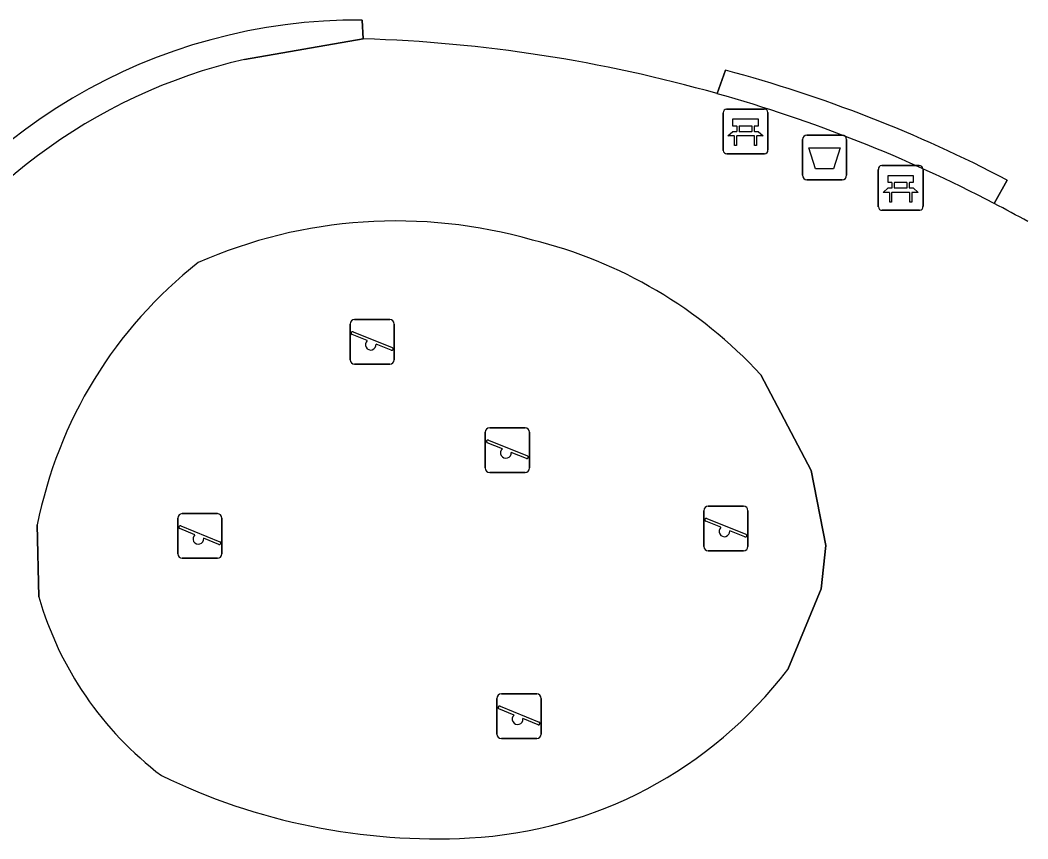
# Model space of a CAD drawing. Extents: x 161692 to 162379, y 380760 to 381678.
# Drawn here: x 162200.42 to 162222.97, y 380868.48 to 380886.8 of the extents above; entities that cross this region are included whole.
import ezdxf

# ---------------------------------------------------------------- set-up
doc = ezdxf.new("R2010")
doc.units = 0
for name, color, linetype in [('IMGEO_Afvalbak', 7, 'Continuous'), ('IMGEO_Bank', 7, 'Continuous'), ('IMGEO_Groenvoorziening', 7, 'Continuous'), ('IMGEO_Haag', 7, 'Continuous'), ('IMGEO_Speelvoorziening', 7, 'Continuous'), ('IMGEO_Terreindeel_zand', 7, 'Continuous'), ('IMGEO_Voetpad_open', 7, 'Continuous')]:
    doc.layers.add(name, color=color, linetype=linetype)

msp = doc.modelspace()

# ---------------------------------------------------------------- linework, layer by layer
at = {"layer": 'IMGEO_Afvalbak'}
for p, q in [((162217.928, 380883.333), (162217.928, 380884.133)), ((162217.928, 380884.133), (162217.928, 380883.333)), ((162218.028, 380884.233), (162218.818, 380884.233)), ((162218.818, 380884.233), (162218.028, 380884.233)), ((162218.918, 380884.133), (162218.918, 380883.333)), ((162218.918, 380883.333), (162218.918, 380884.133)), ((162218.818, 380883.233), (162218.028, 380883.233)), ((162218.028, 380883.233), (162218.818, 380883.233))]:
    msp.add_line(p, q, dxfattribs=at)
msp.add_lwpolyline([(162218.071, 380883.947), (162218.775, 380883.947), (162218.626, 380883.477), (162218.22, 380883.477), (162218.071, 380883.947)], dxfattribs=at)
for centre, start, end in [((162218.028, 380884.133), 90, 180), ((162218.028, 380884.133), 90, 180), ((162218.818, 380884.133), 0, 90), ((162218.818, 380884.133), 360, 90), ((162218.028, 380883.333), 180, 270), ((162218.028, 380883.333), 180, 270), ((162218.818, 380883.333), 270, 0), ((162218.818, 380883.333), 270, 0)]:
    msp.add_arc(centre, 0.1, start, end, dxfattribs=at)
at = {"layer": 'IMGEO_Bank'}
for p, q in [((162216.23, 380884.814), (162217.071, 380884.814)), ((162217.071, 380884.814), (162216.23, 380884.814)), ((162217.155, 380884.739), (162217.155, 380883.898)), ((162217.155, 380883.898), (162217.155, 380884.739)), ((162216.155, 380883.889), (162216.155, 380884.73)), ((162216.155, 380884.73), (162216.155, 380883.889)), ((162216.464, 380884.32), (162216.464, 380884.426)), ((162216.508, 380884.426), (162216.508, 380884.32)), ((162216.796, 380884.432), (162216.514, 380884.432)), ((162216.514, 380884.314), (162216.796, 380884.314)), ((162216.802, 380884.32), (162216.802, 380884.426)), ((162216.846, 380884.426), (162216.846, 380884.32)), ((162216.852, 380884.212), (162216.459, 380884.212)), ((162217.08, 380883.814), (162216.239, 380883.814)), ((162216.239, 380883.814), (162217.08, 380883.814)), ((162219.627, 380882.624), (162219.627, 380883.465)), ((162219.627, 380883.465), (162219.627, 380882.624)), ((162219.702, 380883.549), (162220.543, 380883.549)), ((162220.543, 380883.549), (162219.702, 380883.549)), ((162220.627, 380883.474), (162220.627, 380882.633)), ((162220.627, 380882.633), (162220.627, 380883.474)), ((162219.936, 380883.055), (162219.936, 380883.161)), ((162219.98, 380883.161), (162219.98, 380883.055)), ((162220.268, 380883.167), (162219.986, 380883.167)), ((162220.274, 380883.055), (162220.274, 380883.161)), ((162220.318, 380883.161), (162220.318, 380883.055)), ((162220.324, 380882.947), (162219.931, 380882.947)), ((162219.986, 380883.049), (162220.268, 380883.049)), ((162220.552, 380882.549), (162219.711, 380882.549)), ((162219.711, 380882.549), (162220.552, 380882.549))]:
    msp.add_line(p, q, dxfattribs=at)
for points in [[(162216.458, 380884.432), (162216.372, 380884.432), (162216.372, 380884.593), (162216.935, 380884.593), (162216.935, 380884.432), (162216.852, 380884.432)], [(162216.402, 380884.212), (162216.26, 380884.212), (162216.372, 380884.314), (162216.458, 380884.314)], [(162216.852, 380884.314), (162216.935, 380884.314), (162217.047, 380884.212), (162216.908, 380884.212)], [(162216.452, 380884.205), (162216.452, 380883.998), (162216.409, 380883.998), (162216.409, 380884.205)], [(162216.902, 380884.205), (162216.902, 380883.998), (162216.858, 380883.998), (162216.858, 380884.205)], [(162219.93, 380883.167), (162219.844, 380883.167), (162219.844, 380883.328), (162220.407, 380883.328), (162220.407, 380883.167), (162220.324, 380883.167)], [(162219.874, 380882.947), (162219.732, 380882.947), (162219.844, 380883.049), (162219.93, 380883.049)], [(162219.924, 380882.94), (162219.924, 380882.733), (162219.881, 380882.733), (162219.881, 380882.94)], [(162220.324, 380883.049), (162220.407, 380883.049), (162220.519, 380882.947), (162220.38, 380882.947)], [(162220.374, 380882.94), (162220.374, 380882.733), (162220.33, 380882.733), (162220.33, 380882.94)]]:
    msp.add_lwpolyline(points, dxfattribs=at)
for centre, radius, start, end in [((162216.233, 380884.736), 0.0779, 92.4484, 184.2845), ((162216.233, 380884.736), 0.0779, 92.4484, 184.2845), ((162217.077, 380884.736), 0.0779, 2.4484, 94.2845), ((162217.077, 380884.736), 0.0779, 2.4484, 94.2845), ((162216.457, 380884.425), 0.00671, 2.8957, 87.1043), ((162216.457, 380884.321), 0.00671, 272.8957, 357.1043), ((162216.514, 380884.425), 0.00671, 92.8957, 177.1043), ((162216.514, 380884.321), 0.00671, 182.8957, 267.1043), ((162216.796, 380884.425), 0.00671, 2.8957, 87.1043), ((162216.796, 380884.321), 0.00671, 272.8957, 357.1043), ((162216.853, 380884.425), 0.00671, 92.8957, 177.1043), ((162216.853, 380884.321), 0.00671, 182.8957, 267.1043), ((162216.402, 380884.205), 0.00671, 2.8957, 87.1043), ((162216.459, 380884.205), 0.00671, 92.8957, 177.1043), ((162216.851, 380884.205), 0.00671, 2.8957, 87.1043), ((162216.908, 380884.205), 0.00671, 92.8957, 177.1043), ((162216.233, 380883.892), 0.0779, 182.4484, 274.2845), ((162216.233, 380883.892), 0.0779, 182.4484, 274.2845), ((162217.077, 380883.892), 0.0779, 272.4484, 4.2845), ((162217.077, 380883.892), 0.0779, 272.4484, 4.2845), ((162219.705, 380883.471), 0.0779, 92.4484, 184.2845), ((162219.705, 380883.471), 0.0779, 92.4484, 184.2845), ((162220.549, 380883.471), 0.0779, 2.4484, 94.2845), ((162220.549, 380883.471), 0.0779, 2.4484, 94.2845), ((162219.929, 380883.16), 0.00671, 2.8957, 87.1043), ((162219.986, 380883.16), 0.00671, 92.8957, 177.1043), ((162220.268, 380883.16), 0.00671, 2.8957, 87.1043), ((162220.325, 380883.16), 0.00671, 92.8957, 177.1043), ((162219.874, 380882.94), 0.00671, 2.8957, 87.1043), ((162219.931, 380882.94), 0.00671, 92.8957, 177.1043), ((162219.929, 380883.056), 0.00671, 272.8957, 357.1043), ((162219.986, 380883.056), 0.00671, 182.8957, 267.1043), ((162220.268, 380883.056), 0.00671, 272.8957, 357.1043), ((162220.325, 380883.056), 0.00671, 182.8957, 267.1043), ((162220.323, 380882.94), 0.00671, 2.8957, 87.1043), ((162220.38, 380882.94), 0.00671, 92.8957, 177.1043), ((162219.705, 380882.627), 0.0779, 182.4484, 274.2845), ((162219.705, 380882.627), 0.0779, 182.4484, 274.2845), ((162220.549, 380882.627), 0.0779, 272.4484, 4.2845), ((162220.549, 380882.627), 0.0779, 272.4484, 4.2845)]:
    msp.add_arc(centre, radius, start, end, dxfattribs=at)
at = {"layer": 'IMGEO_Groenvoorziening'}
for points in [[(162208.072, 380886.804), (162208.094, 380886.386)], [(162208.094, 380886.386), (162208.072, 380886.804)], [(162205.435, 380885.923), (162208.094, 380886.386)], [(162216.02, 380885.159), (162216.209, 380885.682)], [(162216.209, 380885.682), (162216.02, 380885.159)], [(162222.511, 380883.226), (162222.221, 380882.701)], [(162222.221, 380882.701), (162222.511, 380883.226)]]:
    msp.add_lwpolyline(points, dxfattribs=at)
for centre, radius, start, end in [((162207.966, 380874.287), 12.518, 89.5133, 151.7121), ((162207.966, 380874.287), 12.518, 89.5133, 151.7121), ((162207.081, 380853.631), 32.771, 74.171, 88.2291), ((162208.168, 380874.01), 12.223, 102.9224, 151.1479), ((162208.339, 380856.174), 30.539, 62.3504, 75.0661), ((162208.339, 380856.174), 30.539, 62.3504, 75.0661), ((162207.238, 380853.953), 32.418, 62.4722, 74.2822), ((162205.138, 380849.956), 36.933, 61.1227, 62.4484)]:
    msp.add_arc(centre, radius, start, end, dxfattribs=at)
at = {"layer": 'IMGEO_Haag'}
for points in [[(162208.094, 380886.386), (162208.072, 380886.804)], [(162205.435, 380885.923), (162208.094, 380886.386)], [(162216.209, 380885.682), (162216.02, 380885.159)], [(162222.221, 380882.701), (162222.511, 380883.226)]]:
    msp.add_lwpolyline(points, dxfattribs=at)
for centre, radius, start, end in [((162207.966, 380874.287), 12.518, 89.5133, 151.7121), ((162208.168, 380874.01), 12.223, 102.9224, 151.1479), ((162208.339, 380856.174), 30.539, 62.3504, 75.0661), ((162207.238, 380853.953), 32.418, 62.4722, 74.2822)]:
    msp.add_arc(centre, radius, start, end, dxfattribs=at)
at = {"layer": 'IMGEO_Speelvoorziening'}
for p, q in [((162207.801, 380879.203), (162207.801, 380880.003)), ((162207.801, 380880.003), (162207.801, 380879.203)), ((162207.901, 380880.103), (162208.691, 380880.103)), ((162208.691, 380880.103), (162207.901, 380880.103)), ((162208.791, 380880.003), (162208.791, 380879.203)), ((162208.791, 380879.203), (162208.791, 380880.003)), ((162207.87, 380879.828), (162208.746, 380879.475)), ((162208.184, 380879.631), (162207.845, 380879.768)), ((162208.722, 380879.415), (162208.382, 380879.552)), ((162208.691, 380879.103), (162207.901, 380879.103)), ((162207.901, 380879.103), (162208.691, 380879.103)), ((162210.828, 380876.781), (162210.828, 380877.581)), ((162210.828, 380877.581), (162210.828, 380876.781)), ((162210.928, 380877.681), (162211.718, 380877.681)), ((162211.718, 380877.681), (162210.928, 380877.681)), ((162211.818, 380877.581), (162211.818, 380876.781)), ((162211.818, 380876.781), (162211.818, 380877.581)), ((162211.211, 380877.209), (162210.872, 380877.346)), ((162210.897, 380877.406), (162211.773, 380877.053)), ((162211.749, 380876.993), (162211.409, 380877.13)), ((162211.718, 380876.681), (162210.928, 380876.681)), ((162210.928, 380876.681), (162211.718, 380876.681)), ((162204.043, 380875.758), (162204.833, 380875.758)), ((162204.833, 380875.758), (162204.043, 380875.758)), ((162215.719, 380875.024), (162215.719, 380875.824)), ((162215.719, 380875.824), (162215.719, 380875.024)), ((162215.819, 380875.924), (162216.609, 380875.924)), ((162216.609, 380875.924), (162215.819, 380875.924)), ((162216.709, 380875.824), (162216.709, 380875.024)), ((162216.709, 380875.024), (162216.709, 380875.824)), ((162203.943, 380874.858), (162203.943, 380875.658)), ((162203.943, 380875.658), (162203.943, 380874.858)), ((162204.012, 380875.483), (162204.888, 380875.13)), ((162204.933, 380875.658), (162204.933, 380874.858)), ((162204.933, 380874.858), (162204.933, 380875.658)), ((162216.102, 380875.452), (162215.763, 380875.589)), ((162215.788, 380875.649), (162216.664, 380875.296)), ((162204.326, 380875.286), (162203.987, 380875.423)), ((162216.64, 380875.236), (162216.3, 380875.373)), ((162204.864, 380875.07), (162204.524, 380875.207)), ((162216.609, 380874.924), (162215.819, 380874.924)), ((162215.819, 380874.924), (162216.609, 380874.924)), ((162204.833, 380874.758), (162204.043, 380874.758)), ((162204.043, 380874.758), (162204.833, 380874.758)), ((162211.189, 380871.722), (162211.979, 380871.722)), ((162211.979, 380871.722), (162211.189, 380871.722)), ((162211.089, 380870.822), (162211.089, 380871.622)), ((162211.089, 380871.622), (162211.089, 380870.822)), ((162211.158, 380871.447), (162212.034, 380871.094)), ((162212.079, 380871.622), (162212.079, 380870.822)), ((162212.079, 380870.822), (162212.079, 380871.622)), ((162211.472, 380871.25), (162211.133, 380871.387)), ((162212.01, 380871.034), (162211.67, 380871.171)), ((162211.979, 380870.722), (162211.189, 380870.722)), ((162211.189, 380870.722), (162211.979, 380870.722))]:
    msp.add_line(p, q, dxfattribs=at)
for centre, radius, start, end in [((162207.901, 380880.003), 0.1, 90, 180), ((162207.901, 380880.003), 0.1, 90, 180), ((162208.691, 380880.003), 0.1, 0, 90), ((162208.691, 380880.003), 0.1, 360, 90), ((162207.858, 380879.798), 0.0327, 68.078, 248.078), ((162208.263, 380879.541), 0.12, 130.9928, 5.1632), ((162208.734, 380879.445), 0.0327, 248.078, 68.078), ((162207.901, 380879.203), 0.1, 180, 270), ((162207.901, 380879.203), 0.1, 180, 270), ((162208.691, 380879.203), 0.1, 270, 0), ((162208.691, 380879.203), 0.1, 270, 0), ((162210.928, 380877.581), 0.1, 90, 180), ((162210.928, 380877.581), 0.1, 90, 180), ((162211.718, 380877.581), 0.1, 0, 90), ((162211.718, 380877.581), 0.1, 360, 90), ((162210.885, 380877.376), 0.0327, 68.078, 248.078), ((162211.29, 380877.119), 0.12, 130.9928, 5.1632), ((162211.761, 380877.023), 0.0327, 248.078, 68.078), ((162210.928, 380876.781), 0.1, 180, 270), ((162210.928, 380876.781), 0.1, 180, 270), ((162211.718, 380876.781), 0.1, 270, 0), ((162211.718, 380876.781), 0.1, 270, 0), ((162204.043, 380875.658), 0.1, 90, 180), ((162204.043, 380875.658), 0.1, 90, 180), ((162204.833, 380875.658), 0.1, 0, 90), ((162204.833, 380875.658), 0.1, 360, 90), ((162215.819, 380875.824), 0.1, 90, 180), ((162215.819, 380875.824), 0.1, 90, 180), ((162216.609, 380875.824), 0.1, 0, 90), ((162216.609, 380875.824), 0.1, 360, 90), ((162204, 380875.453), 0.0327, 68.078, 248.078), ((162215.776, 380875.619), 0.0327, 68.078, 248.078), ((162204.405, 380875.196), 0.12, 130.9928, 5.1632), ((162216.181, 380875.362), 0.12, 130.9928, 5.1632), ((162216.652, 380875.266), 0.0327, 248.078, 68.078), ((162204.876, 380875.1), 0.0327, 248.078, 68.078), ((162204.043, 380874.858), 0.1, 180, 270), ((162204.043, 380874.858), 0.1, 180, 270), ((162204.833, 380874.858), 0.1, 270, 0), ((162204.833, 380874.858), 0.1, 270, 0), ((162215.819, 380875.024), 0.1, 180, 270), ((162215.819, 380875.024), 0.1, 180, 270), ((162216.609, 380875.024), 0.1, 270, 0), ((162216.609, 380875.024), 0.1, 270, 0), ((162211.189, 380871.622), 0.1, 90, 180), ((162211.189, 380871.622), 0.1, 90, 180), ((162211.979, 380871.622), 0.1, 0, 90), ((162211.979, 380871.622), 0.1, 360, 90), ((162211.146, 380871.417), 0.0327, 68.078, 248.078), ((162211.551, 380871.16), 0.12, 130.9928, 5.1632), ((162212.022, 380871.064), 0.0327, 248.078, 68.078), ((162211.189, 380870.822), 0.1, 180, 270), ((162211.189, 380870.822), 0.1, 180, 270), ((162211.979, 380870.822), 0.1, 270, 0), ((162211.979, 380870.822), 0.1, 270, 0)]:
    msp.add_arc(centre, radius, start, end, dxfattribs=at)
at = {"layer": 'IMGEO_Terreindeel_zand'}
for points in [[(162217.599, 380872.268), (162218.345, 380874.076), (162218.455, 380875.046), (162218.124, 380876.722), (162216.998, 380878.864), (162216.995, 380878.868)], [(162200.799, 380875.505), (162200.833, 380873.895)]]:
    msp.add_lwpolyline(points, dxfattribs=at)
for centre, radius, start, end in [((162208.841, 380871.266), 11.044, 74.0007, 113.7179), ((162209.443, 380871.902), 10.274, 42.6857, 76.248), ((162210.518, 380873.586), 9.906, 128.1456, 168.8312), ((162208.239, 380876.035), 7.709, 196.1202, 232.7995), ((162209.956, 380878.095), 9.611, 273.0769, 322.6785), ((162209.736, 380882.576), 14.097, 244.0978, 272.9916)]:
    msp.add_arc(centre, radius, start, end, dxfattribs=at)
at = {"layer": 'IMGEO_Voetpad_open'}
for points in [[(162208.094, 380886.386), (162205.435, 380885.923)], [(162216.995, 380878.868), (162216.998, 380878.864), (162218.124, 380876.722), (162218.455, 380875.046), (162218.345, 380874.076), (162217.599, 380872.268)], [(162200.833, 380873.895), (162200.799, 380875.505)]]:
    msp.add_lwpolyline(points, dxfattribs=at)
for centre, radius, start, end in [((162207.081, 380853.631), 32.771, 74.171, 88.2291), ((162208.168, 380874.01), 12.223, 102.9224, 151.1479), ((162207.238, 380853.953), 32.418, 62.4722, 74.2822), ((162205.138, 380849.956), 36.933, 61.1227, 62.4484), ((162208.841, 380871.266), 11.044, 74.0007, 113.7179), ((162209.443, 380871.902), 10.274, 42.6857, 76.248), ((162210.518, 380873.586), 9.906, 128.1456, 168.8312), ((162208.239, 380876.035), 7.709, 196.1202, 232.7995), ((162209.956, 380878.095), 9.611, 273.0769, 322.6785), ((162209.736, 380882.576), 14.097, 244.0978, 272.9916)]:
    msp.add_arc(centre, radius, start, end, dxfattribs=at)

doc.saveas('drawing.dxf')
